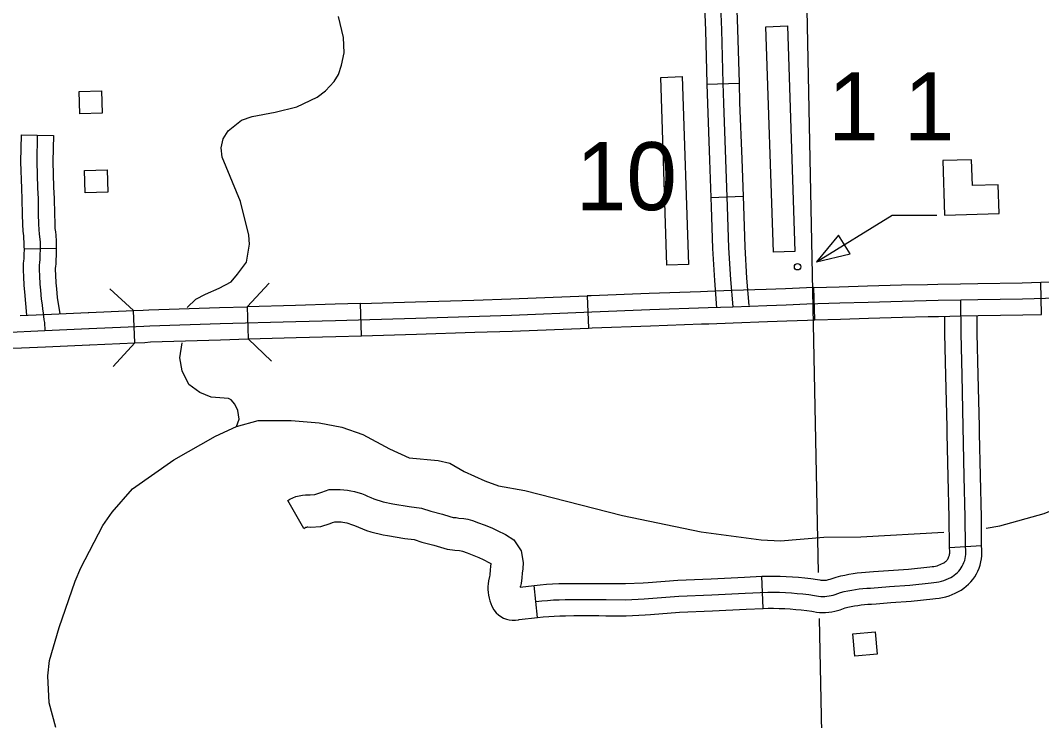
# Model space of a CAD drawing. Extents: x -19 to 366, y -4 to 359.
# Drawn here: x 165.59 to 166.491, y 179.195 to 179.812 of the extents above; entities that cross this region are included whole.
import ezdxf

# ---------------------------------------------------------------- set-up
doc = ezdxf.new("R2010")
doc.units = 0
for name, color, linetype in [('Level 31', 7, 'Continuous'), ('Level 32', 7, 'Continuous'), ('Level 35', 7, 'Continuous'), ('Level 38', 7, 'Continuous'), ('Level 45', 7, 'Continuous'), ('Level 46', 7, 'Continuous'), ('Level 5', 7, 'Continuous'), ('Level 56', 7, 'Continuous'), ('Level 58', 7, 'Continuous'), ('Level 60', 7, 'Continuous')]:
    doc.layers.add(name, color=color, linetype=linetype)

msp = doc.modelspace()

# ---------------------------------------------------------------- linework, layer by layer
at = {"layer": 'Level 31'}
for p, q in [((166.29089, 179.54817), (166.28999, 179.57657)), ((166.49071, 179.55292), (166.49005, 179.58133)), ((166.09001, 179.56924), (166.09114, 179.54086)), ((165.6914, 179.52794), (165.69018, 179.55632)), ((165.79033, 179.55975), (165.79112, 179.53135)), ((165.89109, 179.53418), (165.89028, 179.56257)), ((166.09114, 179.54086), (166.09114, 179.54086))]:
    msp.add_line(p, q, dxfattribs=at)
for points in [[(166.28999, 179.57657), (166.28338, 179.57636), (166.26504, 179.57562), (166.24793, 179.57499), (166.2179, 179.57397), (166.19625, 179.57313), (166.19001, 179.57292)], [(166.28999, 179.57657), (166.3124, 179.57728), (166.33733, 179.57809), (166.36733, 179.57898), (166.39012, 179.57943)], [(166.39012, 179.57943), (166.39939, 179.57962), (166.41929, 179.58002), (166.43439, 179.58028), (166.4735, 179.58094), (166.49005, 179.58132)], [(166.49005, 179.58132), (166.50412, 179.58166), (166.55574, 179.58186), (166.59032, 179.58199)], [(165.89028, 179.56257), (165.93876, 179.56396), (165.9902, 179.56556)], [(165.9902, 179.56556), (166.02285, 179.56658), (166.09001, 179.56924)], [(166.19001, 179.57292), (166.14489, 179.57135), (166.09352, 179.56938), (166.09001, 179.56924)], [(166.21841, 179.55977), (166.24844, 179.56079), (166.26559, 179.56143), (166.2839, 179.56216), (166.31286, 179.56309), (166.33777, 179.56389), (166.36768, 179.56478), (166.39968, 179.56542), (166.41956, 179.56582)], [(166.41956, 179.56582), (166.43464, 179.56608), (166.47379, 179.56673), (166.50432, 179.56745), (166.5558, 179.56766), (166.59702, 179.56781), (166.64029, 179.56783), (166.68562, 179.56779), (166.71328, 179.56779), (166.73703, 179.56793), (166.76855, 179.56792), (166.79262, 179.56775), (166.8096, 179.56768), (166.8149, 179.56762), (166.82457, 179.5675), (166.84228, 179.56695), (166.87093, 179.56692), (166.90921, 179.56673), (166.93625, 179.56677), (166.97174, 179.56656), (167.00363, 179.56675)], [(165.59027, 179.55197), (165.61132, 179.55289), (165.6502, 179.55462), (165.65067, 179.55463), (165.69018, 179.55632)], [(165.65073, 179.54042), (165.65118, 179.54044), (165.69936, 179.5425), (165.70447, 179.54284), (165.76643, 179.54487), (165.83325, 179.54673), (165.8682, 179.54773), (165.93919, 179.54976), (166.02335, 179.55239), (166.09408, 179.55519), (166.14541, 179.55716), (166.19677, 179.55894), (166.21841, 179.55977)], [(165.69018, 179.55632), (165.69858, 179.55668), (165.70376, 179.55703), (165.766, 179.55907), (165.79033, 179.55975)], [(165.89028, 179.56257), (165.8678, 179.56193), (165.83285, 179.56093), (165.79033, 179.55975)], [(166.191, 179.54453), (166.19729, 179.54474), (166.21893, 179.54558), (166.24894, 179.54659), (166.26614, 179.54723), (166.28441, 179.54797), (166.29089, 179.54817)], [(166.29089, 179.54817), (166.31331, 179.54889), (166.33821, 179.54969), (166.36803, 179.55058), (166.39068, 179.55103)], [(166.39068, 179.55103), (166.39996, 179.55121), (166.41982, 179.55162), (166.43488, 179.55187), (166.47407, 179.55253), (166.49071, 179.55292)], [(165.57524, 179.5371), (165.61194, 179.5387)], [(165.61194, 179.5387), (165.65073, 179.54042)], [(165.99109, 179.53717), (166.02385, 179.53819), (166.09114, 179.54086)], [(166.09114, 179.54086), (166.09463, 179.54099), (166.14593, 179.54296), (166.191, 179.54453)], [(165.6914, 179.52794), (165.70014, 179.52832), (165.70517, 179.52865), (165.76686, 179.53068), (165.79112, 179.53135)], [(165.79112, 179.53135), (165.83365, 179.53254), (165.86861, 179.53353), (165.89109, 179.53418)], [(165.89109, 179.53418), (165.93961, 179.53556), (165.99109, 179.53717)], [(165.49142, 179.51992), (165.52243, 179.52094), (165.57581, 179.52291), (165.5915, 179.52359)], [(165.5915, 179.52359), (165.61257, 179.52451), (165.65126, 179.52623), (165.6517, 179.52624), (165.6914, 179.52794)]]:
    msp.add_lwpolyline(points, dxfattribs=at)
at = {"layer": 'Level 32'}
for p, q in [((166.19562, 179.75613), (166.22402, 179.7569)), ((165.5911, 179.71126), (165.61951, 179.71073)), ((166.19913, 179.65607), (166.22752, 179.65709)), ((165.59363, 179.61067), (165.62202, 179.61152))]:
    msp.add_line(p, q, dxfattribs=at)
for points in [[(166.20491, 179.95645), (166.20554, 179.89869), (166.20691, 179.84646), (166.2085, 179.80397), (166.20981, 179.75679), (166.21028, 179.73936), (166.21214, 179.68948), (166.21363, 179.64825), (166.21478, 179.61181), (166.21649, 179.5838), (166.21841, 179.55977)], [(166.19245, 179.85609), (166.19271, 179.84601), (166.1943, 179.8035), (166.19561, 179.7564), (166.19562, 179.75613)], [(166.22084, 179.85684), (166.2211, 179.84691), (166.2227, 179.80443), (166.22401, 179.75718), (166.22402, 179.7569)], [(166.19562, 179.75613), (166.19608, 179.7389), (166.19795, 179.68896), (166.19913, 179.65607)], [(166.22402, 179.7569), (166.22448, 179.73981), (166.22634, 179.69), (166.22752, 179.65709)], [(165.5911, 179.71126), (165.59066, 179.68752), (165.59136, 179.66392), (165.59183, 179.65446), (165.59197, 179.64102), (165.59229, 179.63249), (165.59247, 179.62651), (165.59303, 179.62234), (165.59326, 179.62009), (165.59359, 179.61629), (165.59358, 179.61227), (165.59363, 179.61067)], [(165.60531, 179.71099), (165.60486, 179.6876), (165.60555, 179.66448), (165.60603, 179.65489), (165.60617, 179.64137), (165.60649, 179.63297), (165.60665, 179.62767), (165.60713, 179.62401), (165.6074, 179.62143), (165.6078, 179.61689), (165.60779, 179.61246), (165.60785, 179.61019), (165.60768, 179.60557), (165.60755, 179.6014), (165.60738, 179.59886), (165.60712, 179.59652), (165.60696, 179.59398), (165.60701, 179.59222), (165.60722, 179.58704), (165.60763, 179.57959), (165.60823, 179.5743), (165.60885, 179.56629), (165.60956, 179.56138), (165.61005, 179.55773), (165.61046, 179.55433), (165.61122, 179.54809), (165.61157, 179.54577), (165.6118, 179.54342), (165.61192, 179.54106), (165.61194, 179.5387)], [(165.61951, 179.71073), (165.61907, 179.68767), (165.61975, 179.66504), (165.62023, 179.65531), (165.62037, 179.64171), (165.62069, 179.63345), (165.62082, 179.62882), (165.62124, 179.62568), (165.62154, 179.62277), (165.622, 179.61749), (165.62199, 179.61266), (165.62202, 179.61152)], [(166.19913, 179.65607), (166.19943, 179.64777), (166.20059, 179.61115), (166.20232, 179.5828), (166.20426, 179.55864)], [(166.22752, 179.65709), (166.22782, 179.64873), (166.22897, 179.61247), (166.23066, 179.5848), (166.23257, 179.56091)], [(165.59363, 179.61067), (165.59364, 179.61024), (165.59349, 179.60607), (165.59336, 179.60208), (165.59323, 179.6001), (165.59297, 179.59776), (165.59274, 179.59423), (165.59282, 179.59173), (165.59303, 179.58637), (165.59347, 179.57839), (165.59409, 179.57294), (165.59569, 179.55221)], [(165.62202, 179.61152), (165.62207, 179.61014), (165.62188, 179.60508), (165.62174, 179.60071), (165.62154, 179.59762), (165.62128, 179.59528), (165.62118, 179.59374), (165.62121, 179.5927), (165.6214, 179.5877), (165.62179, 179.58079), (165.62238, 179.57566), (165.62298, 179.56786), (165.62507, 179.5535)]]:
    msp.add_lwpolyline(points, dxfattribs=at)
at = {"layer": 'Level 35'}
for points in [[(165.73735, 179.55916), (165.74522, 179.56627), (165.7535, 179.57078), (165.76582, 179.57625), (165.77639, 179.5818), (165.78186, 179.58858), (165.78963, 179.59917), (165.79255, 179.61497), (165.79175, 179.62291), (165.7846, 179.65263), (165.76828, 179.69156), (165.76746, 179.69988), (165.7693, 179.70788), (165.77363, 179.71483), (165.78545, 179.72426), (165.79463, 179.72736), (165.81495, 179.73135), (165.83429, 179.73607), (165.85201, 179.74453), (165.8594, 179.75023), (165.86711, 179.75822), (165.87089, 179.76439), (165.87367, 179.7728), (165.8758, 179.78366), (165.87519, 179.79728), (165.87086, 179.81553)], [(165.78098, 179.45402), (165.78323, 179.46071), (165.78206, 179.46825), (165.77962, 179.47368), (165.77629, 179.47756), (165.77398, 179.47882), (165.75862, 179.48009), (165.74852, 179.48413), (165.73895, 179.49105), (165.7331, 179.50329), (165.73105, 179.51456), (165.7331, 179.52776)], [(165.62158, 179.18864), (165.61581, 179.21045), (165.6147, 179.23428), (165.616, 179.24777), (165.62457, 179.277), (165.63885, 179.31775), (165.64361, 179.32944), (165.6631, 179.36674), (165.67144, 179.37853), (165.68917, 179.39912), (165.72567, 179.42478), (165.76231, 179.44572), (165.78098, 179.45402), (165.79993, 179.45929), (165.82925, 179.45937), (165.85372, 179.45741), (165.8739, 179.45344), (165.89244, 179.44715), (165.91591, 179.43437), (165.93318, 179.42653), (165.9586, 179.42423), (165.96908, 179.42187), (165.9816, 179.41446), (165.99983, 179.40627), (166.01188, 179.40188), (166.03509, 179.39761), (166.12128, 179.37564), (166.19059, 179.36113), (166.2436, 179.35412), (166.26046, 179.35327), (166.29877, 179.35664), (166.3315, 179.35682), (166.40467, 179.36088)], [(166.44186, 179.36445), (166.45381, 179.36655), (166.49302, 179.37752), (166.53563, 179.39484), (166.56452, 179.4093)]]:
    msp.add_lwpolyline(points, dxfattribs=at)
at = {"layer": 'Level 38'}
for points in [[(165.66925, 179.57553), (165.69018, 179.55632)], [(165.79033, 179.55975), (165.80985, 179.58039)], [(165.81176, 179.51183), (165.79112, 179.53135)], [(165.6914, 179.52794), (165.67219, 179.50701)]]:
    msp.add_lwpolyline(points, dxfattribs=at)
at = {"layer": 'Level 45'}
for p, q in [((166.43788, 179.34898), (166.40954, 179.34707)), ((166.24528, 179.29366), (166.24408, 179.32204)), ((166.04633, 179.28576), (166.04352, 179.31403))]:
    msp.add_line(p, q, dxfattribs=at)
for points in [[(166.29059, 179.30523), (166.29238, 179.30483), (166.29418, 179.30453), (166.29601, 179.30434), (166.29786, 179.30427), (166.29968, 179.3043), (166.30153, 179.30444), (166.30334, 179.30469), (166.30516, 179.30505), (166.30692, 179.30551), (166.30868, 179.30608), (166.31355, 179.30775), (166.3168, 179.30854), (166.32005, 179.30925), (166.32332, 179.30987), (166.32662, 179.31041), (166.32992, 179.31086), (166.33325, 179.31122), (166.33656, 179.3115), (166.33989, 179.31169), (166.35671, 179.31307), (166.37468, 179.31424), (166.39351, 179.31625), (166.39573, 179.31644), (166.39798, 179.31674), (166.40019, 179.31717), (166.40235, 179.31772), (166.40451, 179.31838), (166.4066, 179.31916), (166.40865, 179.32006), (166.41066, 179.32106), (166.41222, 179.32196), (166.41371, 179.32297), (166.41512, 179.32408), (166.41645, 179.32529), (166.41769, 179.3266), (166.41884, 179.32798), (166.41988, 179.32945), (166.42081, 179.33099), (166.42161, 179.33259), (166.42232, 179.33425), (166.42291, 179.33595), (166.42336, 179.33769), (166.42368, 179.33946), (166.42389, 179.34125), (166.42398, 179.34305), (166.42392, 179.34484), (166.42367, 179.34863), (166.42344, 179.37403), (166.4226, 179.41016), (166.42168, 179.45381), (166.42059, 179.49935), (166.41969, 179.53599), (166.41956, 179.56582)], [(166.4076, 179.4477), (166.40748, 179.45349), (166.40639, 179.49901), (166.40548, 179.53578), (166.40542, 179.55132)], [(166.436, 179.4483), (166.43588, 179.45413), (166.43479, 179.4997), (166.43389, 179.53619), (166.43382, 179.55186)], [(166.40954, 179.34707), (166.40947, 179.34809), (166.40923, 179.3738), (166.4084, 179.40985), (166.4076, 179.4477)], [(166.43788, 179.34898), (166.43787, 179.34917), (166.43764, 179.37426), (166.4368, 179.41048), (166.436, 179.4483)], [(166.34479, 179.29784), (166.35775, 179.29891), (166.37589, 179.30008), (166.39485, 179.30211), (166.39727, 179.30231), (166.40029, 179.30272), (166.40328, 179.3033), (166.40619, 179.30403), (166.4091, 179.30493), (166.41192, 179.30599), (166.41467, 179.30719), (166.41739, 179.30855), (166.41976, 179.30991), (166.4221, 179.3115), (166.42429, 179.31322), (166.42638, 179.31512), (166.42834, 179.31718), (166.43012, 179.31934), (166.43177, 179.32166), (166.43326, 179.32413), (166.4345, 179.3266), (166.43558, 179.32913), (166.43653, 179.33186), (166.43724, 179.33464), (166.43774, 179.33735), (166.43805, 179.34008), (166.43819, 179.34291), (166.43812, 179.34553), (166.43788, 179.34898)], [(166.34245, 179.32615), (166.35567, 179.32724), (166.37346, 179.32839), (166.39218, 179.3304), (166.3942, 179.33056), (166.39566, 179.33076), (166.3971, 179.33104), (166.39852, 179.3314), (166.39992, 179.33183), (166.40127, 179.33233), (166.40263, 179.33293), (166.40393, 179.33358), (166.40468, 179.33401), (166.40531, 179.33444), (166.40595, 179.33494), (166.40653, 179.33547), (166.40705, 179.33601), (166.40755, 179.33663), (166.40799, 179.33725), (166.40836, 179.33785), (166.40873, 179.33858), (166.40906, 179.33937), (166.4093, 179.34004), (166.40948, 179.34074), (166.40963, 179.34157), (166.40973, 179.34241), (166.40976, 179.34318), (166.40973, 179.34416), (166.40954, 179.34707)], [(166.14374, 179.31666), (166.16998, 179.31869), (166.19936, 179.31982), (166.22884, 179.32139), (166.24408, 179.32204)], [(166.24408, 179.32204), (166.24924, 179.32226), (166.25483, 179.32224), (166.26026, 179.32212), (166.26567, 179.3219), (166.27108, 179.32158), (166.27647, 179.32115), (166.28187, 179.32063), (166.28724, 179.32001), (166.29309, 179.31922), (166.29509, 179.31878), (166.29606, 179.31862), (166.29703, 179.31852), (166.29803, 179.31848), (166.29902, 179.31849), (166.30002, 179.31857), (166.30099, 179.3187), (166.30196, 179.3189), (166.30291, 179.31915), (166.3042, 179.31956), (166.30957, 179.32139), (166.3136, 179.32238), (166.3172, 179.32317), (166.32085, 179.32386), (166.32452, 179.32446), (166.32819, 179.32496), (166.33189, 179.32537), (166.33557, 179.32567), (166.33891, 179.32586), (166.34245, 179.32615)], [(166.04352, 179.31403), (166.0488, 179.31456), (166.05422, 179.31499), (166.05967, 179.31532), (166.06509, 179.31555), (166.07049, 179.31568), (166.07805, 179.31576), (166.08558, 179.3158), (166.0931, 179.31579), (166.10061, 179.31574), (166.1069, 179.31567), (166.12391, 179.31556), (166.13935, 179.31632), (166.14374, 179.31666)], [(166.04492, 179.2999), (166.05007, 179.30041), (166.05522, 179.30082), (166.0604, 179.30114), (166.06555, 179.30135), (166.07074, 179.30147), (166.07817, 179.30156), (166.08561, 179.3016), (166.09304, 179.30159), (166.10048, 179.30153), (166.10678, 179.30147), (166.12422, 179.30136), (166.14025, 179.30215), (166.1708, 179.30451), (166.20001, 179.30563), (166.22952, 179.30721), (166.24951, 179.30805), (166.25465, 179.30803), (166.25981, 179.30792), (166.26496, 179.30771), (166.27011, 179.3074), (166.27524, 179.307), (166.28037, 179.30651), (166.28548, 179.30591), (166.29059, 179.30523)], [(166.24528, 179.29366), (166.24978, 179.29385), (166.25447, 179.29383), (166.25937, 179.29372), (166.26425, 179.29352), (166.26913, 179.29323), (166.274, 179.29285), (166.27887, 179.29238), (166.28371, 179.29182), (166.28808, 179.29123), (166.28966, 179.29088), (166.29231, 179.29044), (166.295, 179.29017), (166.2977, 179.29006), (166.30035, 179.2901), (166.30304, 179.29031), (166.30569, 179.29068), (166.30835, 179.2912), (166.31093, 179.29188), (166.31316, 179.2926), (166.31754, 179.2941), (166.32, 179.2947), (166.32289, 179.29533), (166.32579, 179.29588), (166.32872, 179.29636), (166.33166, 179.29676), (166.33461, 179.29708), (166.33755, 179.29733), (166.34088, 179.29752), (166.34479, 179.29784)], [(166.04633, 179.28576), (166.05134, 179.28626), (166.05622, 179.28665), (166.06113, 179.28695), (166.06602, 179.28715), (166.07098, 179.28727), (166.07829, 179.28735), (166.08564, 179.28739), (166.09298, 179.28738), (166.10035, 179.28733), (166.10666, 179.28726), (166.12452, 179.28715), (166.14115, 179.28797), (166.14593, 179.28834)], [(166.14593, 179.28834), (166.17162, 179.29033), (166.20066, 179.29144), (166.2302, 179.29302), (166.24528, 179.29366)]]:
    msp.add_lwpolyline(points, dxfattribs=at)
at = {"layer": 'Level 46'}
for points in [[(165.84022, 179.36431), (165.82609, 179.38896), (165.82806, 179.39008), (165.83063, 179.39129), (165.83333, 179.3923), (165.83614, 179.39308), (165.839, 179.3936), (165.84182, 179.39389), (165.84469, 179.39394), (165.84595, 179.39385), (165.85, 179.39416), (165.85449, 179.39551), (165.85605, 179.39607), (165.86272, 179.39849), (165.87235, 179.3985), (165.87561, 179.39829), (165.87874, 179.39793), (165.88186, 179.39742), (165.88497, 179.39674), (165.88802, 179.39592), (165.89103, 179.39494), (165.89402, 179.39381), (165.89657, 179.39268), (165.89939, 179.39144), (165.90206, 179.39038), (165.90478, 179.3894), (165.90751, 179.38852), (165.91027, 179.38773), (165.91306, 179.38703), (165.91585, 179.38643), (165.91886, 179.3859), (165.93332, 179.38344), (165.94407, 179.3822), (165.95227, 179.37936), (165.96251, 179.37692), (165.96908, 179.37479), (165.97189, 179.37398), (165.97454, 179.37374), (165.9771, 179.3734), (165.98148, 179.37288), (165.98487, 179.37236), (165.98888, 179.37131), (165.99433, 179.36929), (165.99917, 179.36743), (166.00595, 179.36462), (166.01079, 179.36244), (166.01803, 179.35876), (166.02545, 179.35407), (166.03206, 179.34446), (166.03371, 179.3341), (166.03325, 179.32857), (166.0329, 179.32466), (166.0325, 179.32076), (166.03195, 179.31563), (166.03127, 179.3134), (166.03117, 179.31296), (166.03112, 179.31256), (166.04352, 179.31403)], [(165.84022, 179.36431), (165.84118, 179.36486), (165.84164, 179.36508), (165.84209, 179.36525), (165.84252, 179.36536), (165.843, 179.36545), (165.84348, 179.3655), (165.84397, 179.36551), (165.84608, 179.36537), (165.85522, 179.36607), (165.8634, 179.36852), (165.86573, 179.36936), (165.86773, 179.37009), (165.87146, 179.37009), (165.87309, 179.36999), (165.8748, 179.36979), (165.87654, 179.3695), (165.87824, 179.36913), (165.87992, 179.36868), (165.8816, 179.36814), (165.88321, 179.36752), (165.88512, 179.36668), (165.88844, 179.36522), (165.89201, 179.3638), (165.8956, 179.36251), (165.89924, 179.36134), (165.90292, 179.36029), (165.90662, 179.35936), (165.91036, 179.35856), (165.91398, 179.35791), (165.92931, 179.35531), (165.93772, 179.35434), (165.94431, 179.35205), (165.95482, 179.34955), (165.96073, 179.34763), (165.96662, 179.34592), (165.97142, 179.34549), (165.97357, 179.34521), (165.97765, 179.34472), (165.97912, 179.3445), (165.98031, 179.34419), (165.9843, 179.34271), (165.98865, 179.34104), (165.99467, 179.33854), (165.99852, 179.33681), (166.00398, 179.33404), (166.00507, 179.33335), (166.00512, 179.33303), (166.00495, 179.33101), (166.00462, 179.32737), (166.00425, 179.32374), (166.00399, 179.32133), (166.00376, 179.32057), (166.00319, 179.31796), (166.00284, 179.31545), (166.00265, 179.31302), (166.00261, 179.31049), (166.00277, 179.30786), (166.00311, 179.30534), (166.00361, 179.30285), (166.00431, 179.30038), (166.00513, 179.29805), (166.00615, 179.29566), (166.00784, 179.29246), (166.00996, 179.2899), (166.01189, 179.28813), (166.01404, 179.28655), (166.01646, 179.28525), (166.01886, 179.2843), (166.02146, 179.28364), (166.0241, 179.28331), (166.02678, 179.28331), (166.02944, 179.28365), (166.03023, 179.28385), (166.04633, 179.28576)]]:
    msp.add_lwpolyline(points, dxfattribs=at)
at = {"layer": 'Level 5'}
for points in [[(166.27887, 180.07021), (166.29382, 179.32541)], [(166.29464, 179.28483), (166.29925, 179.0552)]]:
    msp.add_lwpolyline(points, dxfattribs=at)
at = {"layer": 'Level 56'}
for points in [[(166.27326, 179.60841), (166.25433, 179.60777), (166.24768, 179.8067), (166.26661, 179.80733)], [(166.17937, 179.59699), (166.16044, 179.59636), (166.15491, 179.76199), (166.17384, 179.76262)], [(165.64281, 179.72994), (165.64225, 179.74965), (165.66202, 179.75021), (165.66258, 179.73051)], [(165.64762, 179.66019), (165.64706, 179.6799), (165.66683, 179.68046), (165.66739, 179.66076)], [(166.34386, 179.27311), (166.34573, 179.25348), (166.32605, 179.25161), (166.32418, 179.27123)]]:
    msp.add_lwpolyline(points, close=True, dxfattribs=at)
at = {"layer": 'Level 58'}
for points in [[(166.40509, 179.64059), (166.45318, 179.64196), (166.45246, 179.66734), (166.4297, 179.66669), (166.42905, 179.6894), (166.40372, 179.68868)], [(166.32198, 179.60639), (166.31182, 179.62282), (166.29226, 179.59936)]]:
    msp.add_lwpolyline(points, close=True, dxfattribs=at)
msp.add_lwpolyline([(166.29226, 179.59936), (166.35894, 179.64062), (166.39843, 179.64062)], dxfattribs=at)
msp.add_circle((166.27559, 179.59497), 0.00284, dxfattribs=at)
at = {"layer": 'Level 60'}
for points in [[(176.1271, 2.44361), (175.88759, 11.06134), (175.64724, 19.6792), (175.40606, 28.29718), (175.16403, 36.91529), (174.92118, 45.53353), (174.67749, 54.15189), (174.43297, 62.77038), (174.18761, 71.389), (173.94143, 80.00774), (173.69442, 88.62661), (173.44658, 97.24561), (173.19791, 105.86474), (172.94842, 114.484), (172.69811, 123.10338), (172.44697, 131.72289), (172.19501, 140.34254), (171.94223, 148.96231), (171.68862, 157.58221), (171.4342, 166.20224), (171.17897, 174.82241), (170.92291, 183.4427), (170.66605, 192.06312), (170.40837, 200.68367), (170.14987, 209.30436), (169.89057, 217.92517), (169.63045, 226.54612), (169.36953, 235.1672), (169.10779, 243.78841), (168.84526, 252.40975), (168.58191, 261.03123), (168.31776, 269.65284), (168.05281, 278.27458), (167.78706, 286.89645), (167.52051, 295.51845), (167.25315, 304.14059), (166.985, 312.76286), (166.71606, 321.38527), (166.44632, 330.00781), (166.17578, 338.63048), (165.90445, 347.25329)], [(168.79024, 2.24423), (168.56072, 10.86154), (168.3304, 19.47898), (168.09927, 28.09654), (167.86734, 36.71424), (167.63461, 45.33207), (167.40109, 53.95003), (167.16676, 62.56812), (166.93164, 71.18634), (166.69573, 79.80469), (166.45902, 88.42317), (166.22151, 97.04178), (165.98322, 105.66053), (165.74413, 114.27941), (165.50426, 122.89842), (165.26359, 131.51756), (165.02214, 140.13684), (164.7799, 148.75625), (164.53687, 157.3758), (164.29307, 165.99547), (164.04847, 174.61528), (163.8031, 183.23523), (163.55694, 191.85531), (163.31001, 200.47553), (163.06229, 209.09588), (162.8138, 217.71636), (162.56453, 226.33698), (162.31449, 234.95774), (162.06367, 243.57863), (161.81208, 252.19966), (161.55972, 260.82082), (161.30659, 269.44212), (161.05269, 278.06356), (160.79802, 286.68514), (160.54258, 295.30685), (160.28638, 303.9287), (160.02941, 312.55068), (159.77168, 321.1728), (159.51318, 329.79507), (159.25393, 338.41747), (158.99391, 347.04)], [(0, 172.2839), (7.1335, 172.2883), (14.26699, 172.30153), (21.40046, 172.32356), (28.53389, 172.35442), (35.66729, 172.39408), (42.80062, 172.44256), (49.9339, 172.49986), (57.06709, 172.56597), (64.2002, 172.6409), (71.33321, 172.72464), (78.46611, 172.81719), (85.59889, 172.91856), (92.73155, 173.02874), (99.86406, 173.14774), (106.99641, 173.27555), (114.12861, 173.41217), (121.26063, 173.5576), (128.39246, 173.71185), (135.5241, 173.87492), (142.65553, 174.04679), (149.78674, 174.22748), (156.91773, 174.41697), (164.04847, 174.61528), (171.17897, 174.82241), (178.3092, 175.03834), (185.43916, 175.26308), (192.56884, 175.49664), (199.69822, 175.739), (206.8273, 175.99017), (213.95607, 176.25015), (221.0845, 176.51895), (228.2126, 176.79655), (235.34035, 177.08295), (242.46774, 177.37817), (249.59476, 177.68219), (256.7214, 177.99502), (263.84765, 178.31666), (270.97349, 178.6471), (278.09893, 178.98634), (285.22393, 179.33439), (292.3485, 179.69125), (299.47263, 180.05691), (306.59629, 180.43137), (313.71949, 180.81463), (320.84221, 181.2067), (327.96444, 181.60757), (335.08617, 182.01724), (342.20739, 182.4357)]]:
    msp.add_spline(points, degree=3, dxfattribs=at)

# ---------------------------------------------------------------- texts
at = {"layer": 'Level 56'}
for s, p in [('1 1', (166.30242, 179.70633)), ('10', (166.08004, 179.64487))]:
    msp.add_text(s, height=0.06, dxfattribs=at).set_placement(p)

doc.saveas('drawing.dxf')
